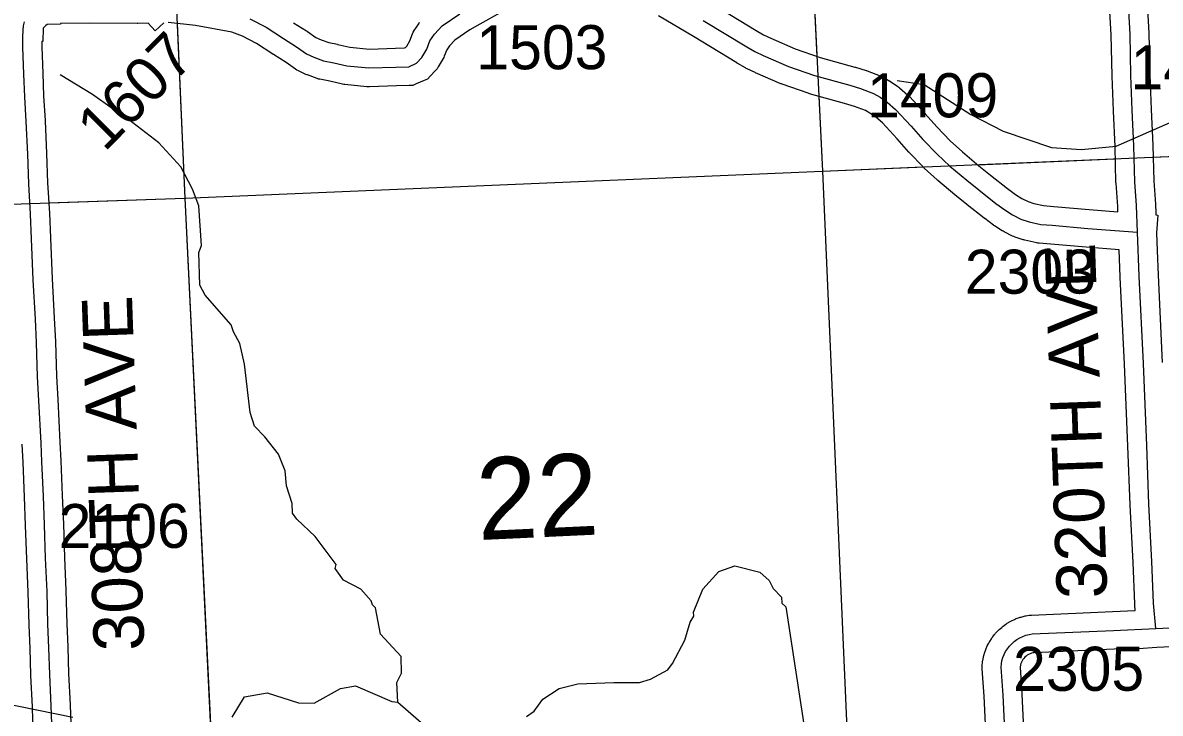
# Model space of a CAD drawing. Extents: x 128.7 to 185.5, y -21.4 to 12.6.
# Drawn here: x 154.599 to 156.405, y 1.173 to 2.27 of the extents above; entities that cross this region are included whole.
import ezdxf

# ---------------------------------------------------------------- set-up
doc = ezdxf.new("R2010")
doc.units = 0
for name, color, linetype in [('tdCoHydroRiver', 7, 'Continuous'), ('tdCoSecRdNmbr', 7, 'Continuous'), ('tdCoSecRdTxt', 7, 'Continuous'), ('tdCoSecRteBand', 7, 'Continuous'), ('tdCoSecRteCL', 7, 'Continuous'), ('tdCoSectLine', 7, 'Continuous'), ('tdCoSectLinePart', 7, 'Continuous'), ('tdCoSectNmbr', 7, 'Continuous'), ('tdCoSurfAsphalt', 7, 'Continuous'), ('tdCoSurfGravel', 7, 'Continuous')]:
    doc.layers.add(name, color=color, linetype=linetype)

msp = doc.modelspace()

# ---------------------------------------------------------------- linework, layer by layer
at = {"layer": 'tdCoHydroRiver'}
for points in [[(155.9875, 2.1785), (156.0304, 2.1721), (156.1047, 2.1243), (156.1561, 2.0977), (156.2328, 2.0721), (156.2803, 2.069), (156.3353, 2.0742), (156.4643, 2.1309), (156.5589, 2.1327), (156.6302, 2.1242), (156.7311, 2.1278), (156.7997, 2.1524), (156.8919, 2.1762), (156.9383, 2.2031), (156.9874, 2.2427), (157.0147, 2.2721)], [(155.1944, 1.1905), (155.1933, 1.222), (155.2007, 1.2365), (155.1997, 1.2633), (155.1669, 1.2984), (155.1591, 1.3407), (155.1542, 1.3453), (155.1524, 1.3515), (155.1359, 1.3699), (155.1086, 1.3847), (155.0953, 1.4031), (155.0966, 1.4095), (155.0635, 1.4541), (155.0341, 1.4814), (155.0274, 1.4907), (155.0269, 1.5064), (155.018, 1.5345), (155.0156, 1.5581), (155.0051, 1.5846), (154.9836, 1.6122), (154.9672, 1.629), (154.9601, 1.6508), (154.9511, 1.7278), (154.9436, 1.7607), (154.9335, 1.7793), (154.9299, 1.7902), (154.8887, 1.8376), (154.8803, 1.8531), (154.8784, 1.9051), (154.8828, 1.9163), (154.8789, 1.9793), (154.8685, 2.0058), (154.8499, 2.0414), (154.8154, 2.0796), (154.7602, 2.1218), (154.7408, 2.1338), (154.71, 2.1563), (154.6584, 2.1876)], [(155.3988, 1.1678), (155.4112, 1.1762), (155.4247, 1.1956), (155.4509, 1.2123), (155.4806, 1.2197), (155.5374, 1.2217), (155.5784, 1.2216), (155.5956, 1.227), (155.6234, 1.2422), (155.631, 1.2519), (155.6502, 1.2889), (155.6586, 1.3176), (155.6646, 1.3273), (155.6643, 1.3336), (155.6788, 1.3704), (155.7046, 1.3982), (155.7296, 1.407), (155.7694, 1.3973), (155.7841, 1.3837), (155.7908, 1.3713), (155.8039, 1.3575), (155.8043, 1.3481), (155.8108, 1.342), (155.8417, 1.1411)], [(154.9317, 1.1669), (154.9511, 1.1991), (154.9872, 1.2052), (155.0367, 1.1896), (155.0619, 1.1889), (155.1037, 1.2125), (155.1272, 1.2165), (155.1849, 1.1917), (155.1944, 1.1905), (155.2645, 1.1299)], [(154.4806, 1.2068), (154.6784, 1.1669)]]:
    msp.add_lwpolyline(points, dxfattribs=at)
at = {"layer": 'tdCoSecRteBand'}
for points in [[(156.3381, 1.9698), (156.3377, 1.9784), (156.3351, 2.0151), (156.335, 2.0158), (156.335, 2.0165), (156.3335, 2.0734), (156.3308, 2.1298), (156.3308, 2.13), (156.3308, 2.1301), (156.3288, 2.1854), (156.3288, 2.1856), (156.3288, 2.1858), (156.3274, 2.2511), (156.3222, 2.3438)], [(156.3821, 2.3471), (156.3873, 2.254), (156.3873, 2.2535), (156.3873, 2.253), (156.3888, 2.1873), (156.3908, 2.1325), (156.3935, 2.0759), (156.3935, 2.0756), (156.3935, 2.0753), (156.395, 2.0188), (156.3976, 1.9822), (156.3977, 1.9817), (156.3977, 1.9812), (156.3982, 1.9683), (156.3983, 1.965), (156.4016, 1.9647), (156.3993, 1.9366), (156.4004, 1.9083), (156.4019, 1.8689), (156.4085, 1.7304)], [(155.6951, 2.2996), (155.7639, 2.2578), (155.7755, 2.251), (155.7867, 2.2458), (155.8258, 2.2289), (155.8653, 2.215), (155.9205, 2.1997), (155.921, 2.1996), (155.9214, 2.1995), (155.9382, 2.1943), (155.9389, 2.1941), (155.9397, 2.1938), (155.9604, 2.1861), (155.963, 2.1852), (155.9654, 2.1838), (155.9757, 2.1776), (155.9765, 2.1772), (155.9772, 2.1767), (155.9885, 2.1691), (155.99, 2.168), (155.9914, 2.1668), (156.0047, 2.1552), (156.006, 2.1541), (156.0072, 2.1529), (156.0318, 2.126), (156.0319, 2.1259), (156.0321, 2.1257), (156.0505, 2.1051), (156.0719, 2.0828), (156.0912, 2.0651), (156.1174, 2.043), (156.1357, 2.028), (156.1625, 2.007), (156.1755, 1.9975), (156.1854, 1.991), (156.1954, 1.9861), (156.2048, 1.983), (156.2201, 1.9796), (156.2363, 1.9783), (156.2364, 1.9783), (156.2365, 1.9783), (156.2926, 1.9734), (156.3381, 1.9698)], [(155.3572, 2.2859), (155.3247, 2.2679), (155.309, 2.2591), (155.2849, 2.2424), (155.2765, 2.2335), (155.2725, 2.2274), (155.2684, 2.2172), (155.2676, 2.2152), (155.2666, 2.2133), (155.2589, 2.2), (155.2571, 2.1969), (155.2547, 2.1944), (155.2461, 2.1852), (155.2419, 2.1808), (155.2364, 2.1784), (155.224, 2.173), (155.2186, 2.1706), (155.2127, 2.1704), (155.1926, 2.1699), (155.1496, 2.1685), (155.1476, 2.1684), (155.1456, 2.1686), (155.1106, 2.172), (155.1087, 2.1722), (155.1069, 2.1726), (155.0866, 2.1772), (155.0709, 2.1804), (155.0687, 2.1808), (155.0665, 2.1816), (155.051, 2.1873), (155.0499, 2.1877), (155.0488, 2.1882), (155.0369, 2.1936), (155.0343, 2.1948), (155.032, 2.1965), (155.0172, 2.207), (154.9971, 2.2196), (154.9967, 2.2198), (154.9963, 2.2201), (154.9703, 2.2374), (154.9478, 2.2491), (154.931, 2.2552), (154.8735, 2.2659), (154.8302, 2.2705)], [(156.13, 1.1118), (156.1258, 1.2001), (156.1226, 1.2438), (156.1225, 1.2463), (156.1227, 1.2488), (156.1232, 1.2541), (156.1233, 1.2555), (156.1236, 1.2568), (156.1246, 1.262), (156.1248, 1.2634), (156.1252, 1.2648), (156.1267, 1.2698), (156.1271, 1.2712), (156.1276, 1.2725), (156.1295, 1.2774), (156.13, 1.2787), (156.1307, 1.28), (156.1331, 1.2846), (156.1337, 1.2859), (156.1345, 1.2871), (156.1373, 1.2915), (156.138, 1.2927), (156.1389, 1.2939), (156.1421, 1.298), (156.143, 1.2991), (156.1439, 1.3002), (156.1475, 1.304), (156.1485, 1.305), (156.1495, 1.306), (156.1535, 1.3095), (156.1545, 1.3104), (156.1557, 1.3112), (156.1599, 1.3143), (156.1611, 1.3152), (156.1623, 1.3159), (156.1668, 1.3186), (156.168, 1.3193), (156.1693, 1.3199), (156.174, 1.3222), (156.1753, 1.3228), (156.1766, 1.3233), (156.1816, 1.3251), (156.1829, 1.3255), (156.1843, 1.3259), (156.1894, 1.3272), (156.1907, 1.3276), (156.1921, 1.3278), (156.1973, 1.3286), (156.1991, 1.3289), (156.2008, 1.329), (156.3295, 1.3347), (156.3296, 1.3347), (156.3296, 1.3347), (156.3657, 1.3363), (156.3649, 1.3455), (156.3649, 1.3461), (156.3649, 1.3468), (156.3621, 1.4127), (156.3575, 1.5035), (156.3575, 1.5037), (156.3575, 1.504), (156.354, 1.5974), (156.3486, 1.7276), (156.3419, 1.8661), (156.3419, 1.8663), (156.3419, 1.8665), (156.3403, 1.9094), (156.2877, 1.9135), (156.2876, 1.9136), (156.2875, 1.9136), (156.2314, 1.9185), (156.2132, 1.92), (156.2111, 1.9201), (156.2091, 1.9206), (156.1903, 1.9248), (156.1889, 1.9251), (156.1876, 1.9255), (156.1747, 1.9297), (156.1727, 1.9304), (156.1708, 1.9313), (156.1573, 1.938), (156.1556, 1.9388), (156.1541, 1.9398), (156.142, 1.9477), (156.1413, 1.9481), (156.1406, 1.9486), (156.1266, 1.959), (156.1262, 1.9593), (156.1259, 1.9595), (156.0985, 1.981), (156.0983, 1.9812), (156.098, 1.9814), (156.0793, 1.9967), (156.0791, 1.9968), (156.0789, 1.997), (156.052, 2.0197), (156.0516, 2.0201), (156.0511, 2.0205), (156.0306, 2.0392), (156.0299, 2.0399), (156.0292, 2.0406), (156.0068, 2.064), (156.0064, 2.0644), (156.0061, 2.0648), (155.9875, 2.0856), (155.9641, 2.1111), (155.9534, 2.1203), (155.9443, 2.1265), (155.9371, 2.1308), (155.9197, 2.1372), (155.9041, 2.142), (155.8483, 2.1574), (155.8473, 2.1577), (155.8464, 2.1581), (155.805, 2.1726), (155.804, 2.173), (155.803, 2.1734), (155.7625, 2.1909), (155.7622, 2.191), (155.7619, 2.1912), (155.7491, 2.1971), (155.7477, 2.1977), (155.7465, 2.1984), (155.7334, 2.2061), (155.7332, 2.2062), (155.733, 2.2063), (155.6641, 2.2482), (155.6087, 2.281)], [(154.8231, 2.2703), (154.8094, 2.2576), (154.7982, 2.2697), (154.7818, 2.2693), (154.7816, 2.2693), (154.7812, 2.2693), (154.7808, 2.2693), (154.7047, 2.2696), (154.6591, 2.2692), (154.6591, 2.2681), (154.6377, 2.2674), (154.6356, 2.2656), (154.6333, 2.2634), (154.6317, 2.2616), (154.631, 2.2406), (154.6293, 2.2406), (154.6294, 2.2322), (154.631, 2.1898), (154.631, 2.1897), (154.631, 2.1896), (154.6321, 2.1542), (154.6347, 2.115), (154.6347, 2.1147), (154.6347, 2.1144), (154.6369, 2.0627), (154.6369, 2.0626), (154.6369, 2.0625), (154.6386, 2.0159), (154.6414, 1.9678), (154.6414, 1.9677), (154.6414, 1.9675), (154.6432, 1.9284), (154.6432, 1.9283), (154.6432, 1.9281), (154.6456, 1.8633), (154.6491, 1.8011), (154.6491, 1.801), (154.6491, 1.8008), (154.6509, 1.7635), (154.6509, 1.7633), (154.6509, 1.7631), (154.6527, 1.7087), (154.6546, 1.6714), (154.6582, 1.6037), (154.6582, 1.6036), (154.6582, 1.6035), (154.6596, 1.5741), (154.6596, 1.574), (154.6596, 1.5739), (154.6617, 1.5191), (154.6617, 1.5191), (154.6617, 1.5191), (154.6635, 1.4737), (154.6635, 1.4736), (154.6635, 1.4735), (154.6653, 1.4206), (154.6676, 1.3679), (154.6677, 1.3676), (154.6677, 1.3674), (154.669, 1.3153), (154.6706, 1.2785), (154.6706, 1.2783), (154.6706, 1.278), (154.6718, 1.236), (154.6743, 1.1862), (154.6744, 1.1859), (154.6744, 1.1856), (154.6757, 1.143)], [(155.0292, 2.2703), (155.0498, 2.2574), (155.0506, 2.2569), (155.0513, 2.2564), (155.0645, 2.247), (155.0727, 2.2432), (155.0849, 2.2388), (155.0987, 2.236), (155.0991, 2.2359), (155.0994, 2.2358), (155.1183, 2.2316), (155.1495, 2.2285), (155.1907, 2.2299), (155.1908, 2.2299), (155.191, 2.2299), (155.2053, 2.2303), (155.2066, 2.2309), (155.2087, 2.233), (155.2135, 2.2413), (155.2178, 2.2524), (155.219, 2.2553), (155.2207, 2.2579), (155.2278, 2.2687), (155.2293, 2.2709)], [(154.6158, 1.1409), (154.6144, 1.1834), (154.6119, 1.2332), (154.6118, 1.2336), (154.6118, 1.2339), (154.6107, 1.2761), (154.6091, 1.313), (154.6091, 1.3133), (154.6091, 1.3135), (154.6077, 1.3655), (154.6053, 1.4181), (154.6053, 1.4183), (154.6053, 1.4184), (154.6036, 1.4714), (154.6018, 1.5167), (154.5996, 1.5714), (154.5982, 1.6006)], [(156.4335, 1.2792), (156.4, 1.2777), (156.3707, 1.2753), (156.3706, 1.2764), (156.3322, 1.2747), (156.2052, 1.2691), (156.2031, 1.2688), (156.2008, 1.2682), (156.1985, 1.2674), (156.1963, 1.2663), (156.1942, 1.2651), (156.1922, 1.2636), (156.1904, 1.262), (156.1887, 1.2602), (156.1872, 1.2583), (156.1859, 1.2562), (156.1848, 1.2541), (156.1839, 1.2518), (156.1833, 1.2494), (156.1828, 1.247), (156.1827, 1.2457), (156.1857, 1.204), (156.1857, 1.2037), (156.1857, 1.2033), (156.1899, 1.1145)]]:
    msp.add_lwpolyline(points, dxfattribs=at)
at = {"layer": 'tdCoSecRteCL'}
for points in [[(156.3693, 1.9372), (156.3677, 1.98), (156.365, 2.0173), (156.3635, 2.0745), (156.3608, 2.1312), (156.3588, 2.1864), (156.3573, 2.2523), (156.3522, 2.3455), (156.347, 2.4511), (156.3448, 2.4654), (156.343, 2.4684)], [(154.9599, 2.2766), (154.9856, 2.2633), (155.0129, 2.2451), (155.0339, 2.232), (155.0494, 2.2209), (155.0613, 2.2155), (155.0768, 2.2098), (155.0928, 2.2066), (155.1135, 2.2019), (155.1486, 2.1984), (155.1917, 2.1999), (155.2119, 2.2004), (155.2243, 2.2058), (155.2329, 2.215), (155.2405, 2.2283), (155.2457, 2.2414), (155.2529, 2.2522), (155.2652, 2.2653), (155.2931, 2.2845)], [(154.6458, 1.1419), (154.6444, 1.1847), (154.6418, 1.2348), (154.6406, 1.2772), (154.6391, 1.3143), (154.6377, 1.3666), (154.6353, 1.4194), (154.6335, 1.4725), (154.6318, 1.5179), (154.6296, 1.5727), (154.6282, 1.6021), (154.6247, 1.6698), (154.6227, 1.7075), (154.6209, 1.7621), (154.6191, 1.7994), (154.6156, 1.8619), (154.6132, 1.9271), (154.6114, 1.9661), (154.6087, 2.0145), (154.6069, 2.0614), (154.6047, 2.1131), (154.6022, 2.1527), (154.601, 2.1887), (154.5994, 2.2315), (154.5992, 2.2471), (154.5996, 2.2583), (154.6004, 2.2654), (154.602, 2.2715)], [(155.6795, 2.2739), (155.7486, 2.232), (155.7616, 2.2243), (155.7745, 2.2184), (155.8149, 2.2009), (155.8563, 2.1864), (155.9126, 2.1708), (155.9293, 2.1656), (155.95, 2.158), (155.9604, 2.1518), (155.9717, 2.1442), (155.9851, 2.1326), (156.0097, 2.1057), (156.0285, 2.0848), (156.0509, 2.0613), (156.0714, 2.0426), (156.0982, 2.0199), (156.117, 2.0046), (156.1444, 1.9832), (156.1584, 1.9728), (156.1705, 1.9649), (156.1841, 1.9583), (156.1969, 1.9541), (156.2156, 1.9499), (156.2339, 1.9484), (156.2901, 1.9435), (156.3693, 1.9372)], [(156.3981, 1.3077), (156.3948, 1.348), (156.3921, 1.4141), (156.3874, 1.5051), (156.384, 1.5985), (156.3786, 1.729), (156.3719, 1.8676), (156.3693, 1.9372)], [(156.16, 1.1131), (156.1558, 1.2019), (156.1526, 1.246), (156.1531, 1.2513), (156.154, 1.2564), (156.1555, 1.2615), (156.1574, 1.2664), (156.1598, 1.2711), (156.1626, 1.2755), (156.1658, 1.2797), (156.1694, 1.2835), (156.1734, 1.287), (156.1776, 1.2901), (156.1822, 1.2928), (156.1869, 1.2951), (156.1919, 1.2969), (156.1969, 1.2982), (156.2021, 1.299), (156.3309, 1.3047), (156.3981, 1.3077)], [(156.3981, 1.3077), (156.4322, 1.3091)]]:
    msp.add_lwpolyline(points, dxfattribs=at)
at = {"layer": 'tdCoSectLine'}
for points in [[(155.8205, 3.0327), (155.869, 2.0343)], [(154.8124, 2.986), (154.8563, 1.9916)], [(155.869, 2.0343), (156.8544, 2.076)], [(154.8563, 1.9916), (155.869, 2.0343)], [(155.869, 2.0343), (155.9128, 1.0271)], [(153.8613, 1.9572), (154.8563, 1.9916)], [(154.8563, 1.9916), (154.9053, 0.9846)]]:
    msp.add_lwpolyline(points, dxfattribs=at)
at = {"layer": 'tdCoSectLinePart'}
for points in [[(155.8208, 3.0269), (155.8602, 2.2167)], [(154.844, 2.269), (154.8563, 1.9916)], [(155.8632, 2.1531), (155.869, 2.0343)], [(156.3933, 2.0565), (156.8544, 2.076)], [(155.869, 2.0343), (156.0284, 2.0411)], [(156.1153, 2.0447), (156.3334, 2.0539)], [(154.8563, 1.9916), (155.869, 2.0343)], [(155.869, 2.0343), (155.9128, 1.0271)], [(154.6398, 1.9841), (154.8563, 1.9916)], [(154.8563, 1.9916), (154.9038, 1.0146)]]:
    msp.add_lwpolyline(points, dxfattribs=at)
at = {"layer": 'tdCoSurfAsphalt'}
msp.add_lwpolyline([(156.16, 1.1131), (156.1558, 1.2019), (156.1526, 1.246), (156.1531, 1.2513), (156.154, 1.2564), (156.1555, 1.2615), (156.1574, 1.2664), (156.1598, 1.2711), (156.1626, 1.2755), (156.1658, 1.2797), (156.1694, 1.2835), (156.1734, 1.287), (156.1776, 1.2901), (156.1822, 1.2928), (156.1869, 1.2951), (156.1919, 1.2969), (156.1969, 1.2982), (156.2021, 1.299), (156.3309, 1.3047), (156.3981, 1.3077)], dxfattribs=at)
at = {"layer": 'tdCoSurfGravel'}
for points in [[(156.3981, 1.3077), (156.3948, 1.348), (156.3921, 1.4141), (156.3874, 1.5051), (156.384, 1.5985), (156.3786, 1.729), (156.3719, 1.8676), (156.3693, 1.9372), (156.3677, 1.98), (156.365, 2.0173), (156.3635, 2.0745), (156.3608, 2.1312), (156.3588, 2.1864), (156.3573, 2.2523), (156.3522, 2.3455), (156.347, 2.4511), (156.3448, 2.4654), (156.343, 2.4684), (156.3389, 2.4755), (156.3319, 2.4809), (156.3246, 2.4841)], [(154.9599, 2.2766), (154.9856, 2.2633), (155.0129, 2.2451), (155.0339, 2.232), (155.0494, 2.2209), (155.0613, 2.2155), (155.0768, 2.2098), (155.0928, 2.2066), (155.1135, 2.2019), (155.1486, 2.1984), (155.1917, 2.1999), (155.2119, 2.2004), (155.2243, 2.2058), (155.2329, 2.215), (155.2405, 2.2283), (155.2457, 2.2414), (155.2529, 2.2522), (155.2652, 2.2653), (155.2931, 2.2845)], [(154.6458, 1.1419), (154.6444, 1.1847), (154.6418, 1.2348), (154.6406, 1.2772), (154.6391, 1.3143), (154.6377, 1.3666), (154.6353, 1.4194), (154.6335, 1.4725), (154.6318, 1.5179), (154.6296, 1.5727), (154.6282, 1.6021), (154.6247, 1.6698), (154.6227, 1.7075), (154.6209, 1.7621), (154.6191, 1.7994), (154.6156, 1.8619), (154.6132, 1.9271), (154.6114, 1.9661), (154.6087, 2.0145), (154.6069, 2.0614), (154.6047, 2.1131), (154.6022, 2.1527), (154.601, 2.1887), (154.5994, 2.2315), (154.5992, 2.2471), (154.5996, 2.2583), (154.6004, 2.2654), (154.602, 2.2715)], [(155.6795, 2.2739), (155.7486, 2.232), (155.7616, 2.2243), (155.7745, 2.2184), (155.8149, 2.2009), (155.8563, 2.1864), (155.9126, 2.1708), (155.9293, 2.1656), (155.95, 2.158), (155.9604, 2.1518), (155.9717, 2.1442), (155.9851, 2.1326), (156.0097, 2.1057), (156.0285, 2.0848), (156.0509, 2.0613), (156.0714, 2.0426), (156.0982, 2.0199), (156.117, 2.0046), (156.1444, 1.9832), (156.1584, 1.9728), (156.1705, 1.9649), (156.1841, 1.9583), (156.1969, 1.9541), (156.2156, 1.9499), (156.2339, 1.9484), (156.2901, 1.9435), (156.3693, 1.9372)], [(156.3981, 1.3077), (156.4322, 1.3091), (156.5713, 1.3158), (156.7099, 1.3232), (156.7824, 1.3267), (156.9195, 1.3323), (157.0798, 1.3382), (157.0961, 1.3407), (157.1009, 1.342), (157.1056, 1.3437), (157.1101, 1.3459)]]:
    msp.add_lwpolyline(points, dxfattribs=at)

# ---------------------------------------------------------------- texts
at = {"layer": 'tdCoSecRdNmbr'}
for s, rotation, p in [('1503', 0.1173, (155.3193, 2.1961)), ('1607', 45.1165, (154.7288, 2.0639)), ('1406', 0.118, (156.3582, 2.1645)), ('1409', 0.1178, (155.9398, 2.1197)), ('2303', 0.1179, (156.095, 1.8395)), ('2106', 0.1167, (154.6561, 1.4354)), ('2305', 0.1179, (156.1716, 1.2084))]:
    msp.add_text(s, height=0.07, rotation=rotation, dxfattribs=at).set_placement(p)
at = {"layer": 'tdCoSecRdTxt'}
for s, p in [('320TH AVE', (156.3213, 1.3564)), ('308TH AVE', (154.7922, 1.2732))]:
    msp.add_text(s, height=0.08, rotation=92, dxfattribs=at).set_placement(p)
at = {"layer": 'tdCoSectNmbr'}
msp.add_text('22', height=0.13, rotation=2.6696, dxfattribs=at).set_placement((155.3224, 1.4481))

doc.saveas('drawing.dxf')
